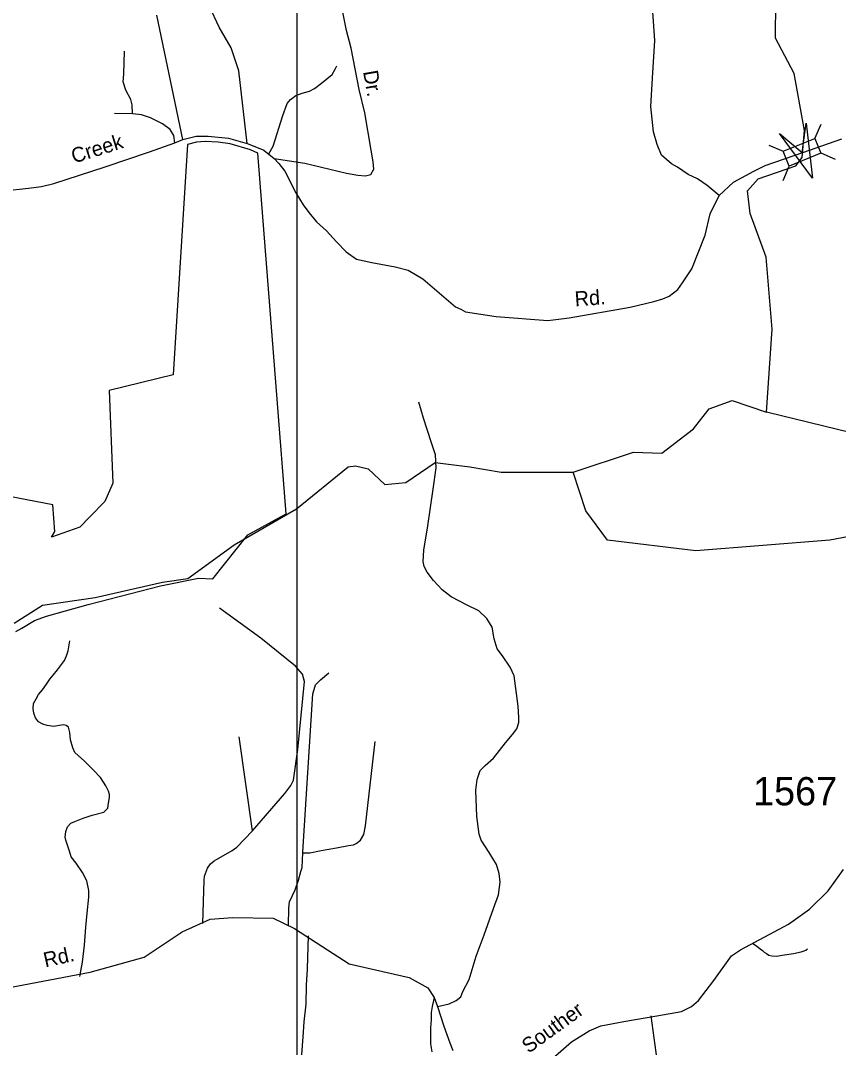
# Model space of a CAD drawing. Extents: x 884530 to 1028605, y 526725 to 653634.
# Drawn here: x 972058 to 975676, y 628893 to 633434 of the extents above; entities that cross this region are included whole.
import ezdxf

# ---------------------------------------------------------------- set-up
doc = ezdxf.new("R2010")
doc.units = 0
for name, color, linetype in [('Exist Boundary Political City Limit New', 7, 'Continuous'), ('Exist Hydrographic Creek Single Shore', 7, 'Continuous'), ('Exist Road Non-System Type 51', 7, 'Continuous'), ('Exist Road Non-System Type 51 Label', 7, 'Continuous'), ('Exist Road Secondary Structure Standard Bridge Attributed CELL', 7, 'Continuous'), ('Exist Road Secondary Structure Standard Bridge CELL', 7, 'Continuous'), ('Exist Road Secondary Type 51 Attributed', 7, 'Continuous'), ('Exist Road Secondary Type 51 Label', 7, 'Continuous'), ('Exist Road Secondary Type 51 Number Label', 7, 'Continuous'), ('Map Preparation Boundary City Limit Buffer Line', 7, 'Continuous'), ('Map Preparation Inset Cut Line', 7, 'Continuous')]:
    doc.layers.add(name, color=color, linetype=linetype)

msp = doc.modelspace()

# ---------------------------------------------------------------- linework, layer by layer
at = {"layer": 'Exist Boundary Political City Limit New'}
msp.add_lwpolyline([(972037.6, 630732.6), (972063.6, 630747.2), (972119.3, 630781.8), (972172.7, 630799.7), (972256.7, 630823.4), (972356.6, 630851.5), (972676.7, 630934), (972844.8, 630968.1), (972908, 630965.3), (973063.8, 631159.7), (973233.5, 631253), (973193.1, 631760.5), (973107.1, 632848.1), (973075.1, 632862.1), (972985.1, 632888.2), (972932.6, 632896.9), (972874.5, 632899.8), (972836.1, 632895.8), (972796.1, 632885.9), (972733.6, 631868), (972450.6, 631798.4), (972465.8, 631388.4), (972431, 631307.9), (972364.8, 631239.8), (972319.8, 631193.6), (972194.3, 631150.1), (972199.2, 631157.7), (972210.3, 631174.8), (972201.2, 631292.6), (971930.5, 631344.7)], dxfattribs=at)
at = {"layer": 'Exist Hydrographic Creek Single Shore'}
for points in [[(975357, 631702.5), (975382.1, 632069.6), (975356, 632388.1), (975284.7, 632580.7), (975272.6, 632681.2), (975320.8, 632733.5), (975486.7, 632791.3), (975515.7, 632829), (975525.2, 632948.1), (975480.1, 633199.2), (975396.7, 633356.4), (975399.1, 633518.6), (975360.4, 633604.7), (975395.2, 633886.3), (975467.2, 634042.4), (975490.4, 634468.5), (975509.9, 634550.2), (975804.4, 634872.5), (975948.3, 635168.2), (976404.3, 635818.7), (976454.9, 635834.1)], [(974502.7, 631437.6), (974769.3, 631525.9), (974894.7, 631521.3), (975033.9, 631628.2), (975103.6, 631716.4), (975205.7, 631753.6), (975357, 631702.5)], [(981663.6, 626107.3), (981468.4, 626731.5), (981268.7, 626988.2), (981173.2, 627357.7), (980896.3, 627793.2), (980011.1, 628716.7), (979924.3, 628859.6), (979755.2, 629033.6), (979422.9, 629312.7), (979263, 629509.5), (978473.2, 630299.6), (978378.7, 630435.2), (978189.7, 630624.4), (978062.4, 630702.5), (977889.7, 630790.7), (977717.5, 630872.9), (977622.5, 631016), (977336.6, 631192.3), (976760.2, 631338.7), (976511.2, 631438.6), (976106.3, 631519.2), (975357, 631702.5)], [(972030.4, 630769.5), (972155.9, 630849.5), (972388.7, 630882.6), (972685.4, 630951.1), (972797.4, 630966.3), (973002.6, 631116.4), (973278.8, 631275.5), (973506.6, 631460.9), (973539.1, 631465.5), (973594.8, 631451.6), (973669, 631381.9), (973761.9, 631391.2), (973891.9, 631479.5), (974045.1, 631460.9), (974184.4, 631437.6), (974502.7, 631437.6)], [(975931.8, 631193.1), (975638.1, 631136.6), (975044.3, 631089.5), (974654.1, 631136.7), (974558.5, 631266.6), (974502.7, 631437.6)]]:
    msp.add_lwpolyline(points, dxfattribs=at)
at = {"layer": 'Exist Road Non-System Type 51'}
for p, q in [((972552.8, 633021.5), (972473.7, 633022.8)), ((973083.6, 629851.1), (973024.7, 630266.9))]:
    msp.add_line(p, q, dxfattribs=at)
for points in [[(973061, 632891), (973023.7, 633212), (972989.9, 633313.4), (972936.9, 633405), (972893.5, 633496.7), (972888.6, 633583.5), (972710.2, 634772.9)], [(973179.7, 632824.2), (973315.7, 632803.2), (973499.9, 632758.7), (973549.4, 632750), (973584, 632747.5), (973607.5, 632753.7), (973619.9, 632777.2), (973617.4, 632809.4), (973608.7, 632861.4), (973580.3, 633026.5), (973555.3, 633129.8), (973520.5, 633311.3), (973499, 633390.3), (973481.8, 633478.1)], [(972775.4, 632908.4), (972660.8, 633457.7)], [(972552.8, 633021.5), (972551.6, 633061.1), (972545.4, 633084.6), (972524.4, 633125.5), (972512, 633162.6), (972514.5, 633197.2), (972518.2, 633298.6)], [(973156.2, 632844), (973176, 632878.7), (973218, 633013.5), (973237.8, 633067.9), (973251.4, 633085.3), (973274.9, 633102.6), (973303.3, 633112.5), (973335.5, 633121.1), (973357.7, 633133.5), (973388.6, 633157), (973435.6, 633196), (973449.2, 633219.5), (973456.6, 633234.3)], [(972740.7, 632893.5), (972735.8, 632925.1), (972719.7, 632952.3), (972686.3, 632977), (972633.2, 633004.2), (972592.4, 633016.6), (972552.8, 633021.5)], [(973901.8, 629073.8), (973953.2, 629086.1), (973984.3, 629100.8), (974005.5, 629117.2), (974013.7, 629140.1), (974041.5, 629194), (974072.5, 629297), (974108.5, 629391.9), (974149.4, 629508), (974171.4, 629567.6), (974176.3, 629602), (974179.6, 629624.9), (974174.7, 629662.5), (974163.3, 629701.7), (974130.6, 629755.7), (974094.6, 629809.6), (974086.4, 629835.8), (974076.6, 629914.3), (974071.7, 630030.4), (974077.4, 630078.6), (974090.5, 630117.9), (974113.4, 630140.8), (974149.4, 630171.8), (974203.3, 630240.5), (974234.3, 630276.5), (974252.3, 630302.6), (974262.1, 630330.4), (974262.1, 630351.7), (974258.9, 630402.4), (974240.9, 630536.5), (974223.7, 630574.9), (974189.4, 630625.6), (974166.5, 630656.6), (974153.4, 630700.8), (974143.6, 630751.5), (974120.8, 630790.7), (974084.8, 630823.4), (974034.1, 630849.6), (973962.2, 630885.5), (973923, 630916.6), (973884.6, 630958.3), (973856.8, 630994.3), (973843.7, 631020.4), (973838.8, 631041.7), (973842.1, 631092.4), (973860.1, 631200.3), (973883, 631362.2), (973896.9, 631456.2), (973893.6, 631513.4), (973875.6, 631567.4), (973839.7, 631675.3), (973819.2, 631746.4)], [(973083.6, 629851.1), (973226.3, 630015.8), (973253.2, 630052.3), (973265.5, 630074.8), (973284, 630210.5), (973313.6, 630511.5), (973304.7, 630543.4), (973274.7, 630579.9), (973120.3, 630703.3), (972937.5, 630836.4)], [(972319.6, 629206.9), (972331.7, 629270.8), (972340.2, 629345.6), (972346.8, 629424.7), (972352.7, 629486.6), (972359.4, 629558.4), (972359.4, 629587.8), (972351.9, 629630.7), (972331.7, 629666.9), (972303.7, 629708.5), (972282.3, 629735.6), (972274.3, 629761), (972258.9, 629809.7), (972256.1, 629823.9), (972257.7, 629848.5), (972266.2, 629868.9), (972281.2, 629885.4), (972298.9, 629893), (972334.4, 629907.4), (972374.4, 629919.8), (972425.9, 629933.4), (972444.3, 629951), (972447.7, 629973.8), (972451.9, 629998.1), (972451.9, 630012.4), (972447.7, 630026.7), (972435.1, 630050.3), (972412.4, 630087.3), (972380, 630119.3), (972340.2, 630158.7), (972312.4, 630184), (972298.5, 630197.4), (972289.2, 630217.7), (972279, 630253.4), (972275.7, 630286.5), (972269.6, 630309.4), (972260.3, 630317.1), (972250.1, 630319.5), (972228.9, 630316.2), (972205.1, 630312.8), (972176.3, 630316.2), (972156.7, 630323), (972138.1, 630333.2), (972123.7, 630351), (972116.9, 630371.4), (972114.3, 630391.8), (972115.2, 630413.8), (972127, 630434.2), (972138.1, 630454.6), (972155.1, 630474.1), (972172.8, 630499.5), (972188.2, 630521.6), (972201.8, 630540.2), (972222.2, 630563.2), (972239.1, 630586.1), (972251.8, 630604.8), (972262, 630624.3), (972268, 630647.2), (972275.7, 630691.4)], [(973306.5, 629753.3), (973306.7, 629757.8), (973350.1, 630456.9), (973356.4, 630475.5), (973362.7, 630497.3), (973384.4, 630519), (973421.7, 630550.1)], [(973306.5, 629753.3), (973337.7, 629754.6), (973387.5, 629764), (973455.9, 629776.4), (973508.7, 629785.7), (973530.4, 629788.8), (973542.8, 629795), (973561.5, 629810.6), (973577, 629835.4), (973583.3, 629872.7), (973626.8, 630245.6)], [(972864, 629441.2), (972869.5, 629632.7), (972872.2, 629650.1), (972884.6, 629686.1), (972897.8, 629704.6), (972913.8, 629718.6), (972993.7, 629764), (973015, 629779.1), (973083.6, 629851.1)], [(973242.7, 629432.3), (973244.5, 629509.2), (973247.7, 629537.1), (973272.5, 629589.9), (973288, 629633.4), (973297.3, 629670.8), (973303.6, 629689.4), (973306.5, 629753.3)], [(973329.5, 629387.6), (973325.6, 629240.3), (973320.7, 629168.2), (973319.6, 629084.1), (973311.6, 629007.3), (973306, 628940), (973301.1, 628861.5), (973292.3, 628808.6), (973279.6, 628764.6), (973257.5, 628744.5), (973221.1, 628731), (973186.2, 628719.3), (973144.2, 628709.7)], [(975295.8, 629352.8), (975296.3, 629352.6), (975312.9, 629343.3), (975328.8, 629328.9), (975339.1, 629322.1), (975346.6, 629315.2), (975356.9, 629308.3), (975367.9, 629302.1), (975381, 629298), (975403.6, 629296.6), (975426.3, 629301.5), (975476.4, 629309), (975510.8, 629315.9), (975519.7, 629318.6), (975530.8, 629323.5), (975539, 629328.9)], [(973887.1, 629113.9), (973878.5, 629075.1), (973874.4, 629048.4), (973874.4, 629015.3), (973871.7, 628980.8), (973871.7, 628956.3), (973871.7, 628910.1), (973876.5, 628874.7)], [(974846.4, 629032.7), (974872.9, 628838.8)]]:
    msp.add_lwpolyline(points, dxfattribs=at)
at = {"layer": 'Exist Road Secondary Structure Standard Bridge Attributed CELL'}
msp.add_lwpolyline([(975532.9, 632980), (975560.3, 632737.7), (975415.4, 632933.8), (975515.7, 632851.2)], close=True, dxfattribs=at)
at = {"layer": 'Exist Road Secondary Structure Standard Bridge CELL'}
for p, q in [((975571.6, 632912.3), (975598.5, 632975.8)), ((975367.8, 632883), (975431.3, 632856)), ((975597.4, 632848.3), (975660.9, 632821.4)), ((975430.8, 632727), (975457.8, 632790.5))]:
    msp.add_line(p, q, dxfattribs=at)
msp.add_lwpolyline([(975431.3, 632856), (975571.5, 632912.6), (975597.9, 632847.2), (975457.8, 632790.5)], close=True, dxfattribs=at)
at = {"layer": 'Exist Road Secondary Type 51 Attributed'}
for points in [[(975147.9, 632660.5), (975095, 632703.9), (975051.5, 632733.9), (975010.2, 632753.3), (974963.2, 632786), (974937.7, 632800.9), (974893.4, 632838.5), (974874.1, 632886.6), (974857.1, 632942.6), (974846.4, 633053.7), (974852.9, 633179.6), (974862.7, 633346.4), (974854.6, 633472.3)], [(971985.6, 632681.6), (972092.8, 632692.5), (972150.2, 632700.9), (972204.6, 632713.2), (972432.9, 632787.8), (972628, 632853.5), (972740.7, 632893.5), (972775.4, 632908.4), (972834.5, 632922.4), (972842.4, 632922.3), (972888.5, 632922.5), (972978.3, 632913.5), (973061, 632891), (973094.8, 632876.8), (973134.3, 632861.4), (973179.7, 632824.2), (973200.7, 632802), (973226.7, 632767.3), (973274.9, 632671.5), (973308.3, 632619.5), (973333, 632584.9), (973366.4, 632544.1), (973410.9, 632504.5), (973455.4, 632455), (973498.7, 632411.7), (973544.4, 632379.5), (973612.4, 632364.7), (973715.1, 632344.9), (973772.6, 632329.6), (973837.5, 632291.7), (973981.2, 632168.2), (974004.8, 632157.5), (974026.4, 632146.7), (974161.8, 632126), (974390.4, 632107), (974483.8, 632118.9), (974754.8, 632166.7), (974859.4, 632191), (974898.3, 632203.2), (974927.5, 632215.4), (974965.7, 632244.3), (974985.3, 632273.8), (975027, 632336.7), (975085.8, 632485.5), (975108.7, 632578.7), (975147.9, 632660.5)], [(975517.4, 632850.4), (975689.9, 632910.7)], [(975147.9, 632660.5), (975211.7, 632719.3), (975301.5, 632768.4), (975351.8, 632793.3), (975517.4, 632850.4)], [(974388.8, 628825.3), (974494.2, 628917.7), (974572.6, 628966.7), (974624.9, 628989.6), (974726.7, 629008.5), (974871.7, 629033), (974982, 629052.6), (975026.2, 629073.8), (975056.6, 629101.1), (975124.7, 629188.8), (975202.7, 629297.8), (975241.9, 629325.6), (975454.3, 629438.5), (975547.5, 629505.5), (975630.7, 629585.6), (975697.9, 629680.5)], [(972009.3, 629158.6), (972366.2, 629226.8), (972604.6, 629292.6), (972772.5, 629404.5), (972896.5, 629460.5), (972996.3, 629467.8), (973175.5, 629465.4), (973270.4, 629419.2), (973511.2, 629263.4), (973776.4, 629202.5), (973859.1, 629156.3), (973887.1, 629113.9), (973901.8, 629073.8), (973930.4, 628988), (973956.1, 628913.2), (973970.4, 628879.2)]]:
    msp.add_lwpolyline(points, dxfattribs=at)
at = {"layer": 'Map Preparation Boundary City Limit Buffer Line'}
msp.add_lwpolyline([(972037.6, 630732.6), (972063.6, 630747.2), (972119.3, 630781.8), (972172.7, 630799.7), (972256.7, 630823.4), (972356.6, 630851.5), (972676.7, 630934), (972844.8, 630968.1), (972908, 630965.3), (973063.8, 631159.7), (973233.5, 631253), (973193.1, 631760.5), (973107.1, 632848.1), (973075.1, 632862.1), (972985.1, 632888.2), (972932.6, 632896.9), (972874.5, 632899.8), (972836.1, 632895.8), (972796.1, 632885.9), (972733.6, 631868), (972450.6, 631798.4), (972465.8, 631388.4), (972431, 631307.9), (972364.8, 631239.8), (972319.8, 631193.6), (972194.3, 631150.1), (972199.2, 631157.7), (972210.3, 631174.8), (972201.2, 631292.6), (971930.5, 631344.7)], dxfattribs=at)
at = {"layer": 'Map Preparation Inset Cut Line'}
msp.add_lwpolyline([(929019.7, 608590.9), (973281.3, 608590.9), (973281.3, 635645.7), (929019.7, 635645.7)], close=True, dxfattribs=at)

# ---------------------------------------------------------------- texts
at = {"layer": 'Exist Road Non-System Type 51 Label'}
msp.add_text('Dr.', height=65.62, rotation=279.8862, dxfattribs=at).set_placement((973572.8, 633208.3))
at = {"layer": 'Exist Road Secondary Type 51 Label'}
for s, rotation, p in [('Creek', 17.4294, (972294.2, 632801.4)), ('Rd.', 3.9985, (974511.1, 632170.2)), ('Rd.', 12.6337, (972167.5, 629247.1)), ('Souther', 35.8612, (974305, 628864.8))]:
    msp.add_text(s, height=65.62, rotation=rotation, dxfattribs=at).set_placement(p)
at = {"layer": 'Exist Road Secondary Type 51 Number Label'}
msp.add_text('1567', height=125, dxfattribs=at).set_placement((975297.8, 629963.9))

doc.saveas('drawing.dxf')
